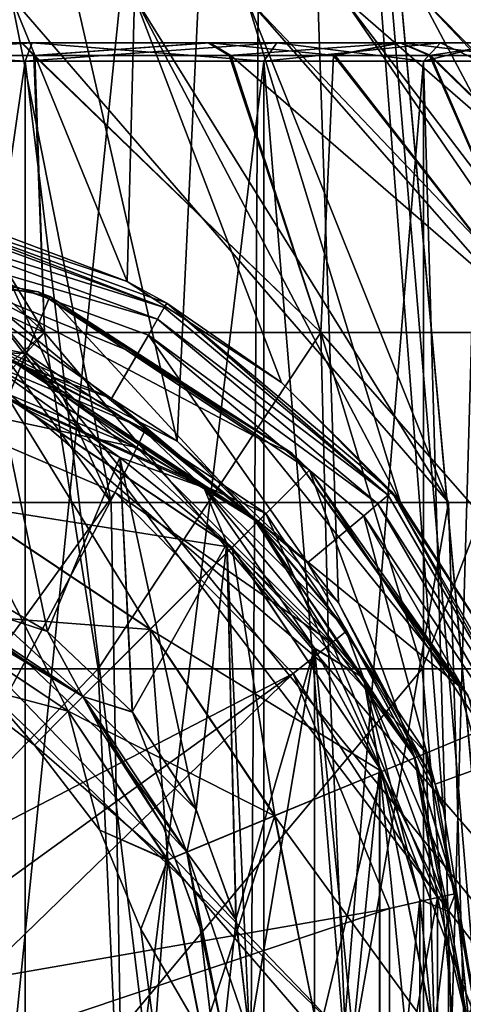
# Model space of a CAD drawing. Header units: metres. Extents: x -90 to 90, y -173 to 74.
# Tile 549 of 564: x 61.5 to 63.91, y 56.17 to 61.53. Entities that reach past the tile are written whole.
import ezdxf

# ---------------------------------------------------------------- set-up
doc = ezdxf.new("R2010")
doc.units = ezdxf.units.M
doc.layers.add('solid_509418_01', color=7, linetype='CONTINUOUS')

msp = doc.modelspace()

# ---------------------------------------------------------------- linework, layer by layer
at = {"layer": 'solid_509418_01'}
for points in [[(62.851261, 69.558487, -12.683466), (60, 41.5, -13), (60, 69.558502, -13)], [(61.237282, 59.803173, 12.940987), (62.355976, 59.232609, 12.784733), (60, 69.558502, 13)], [(62.851974, 69.558479, 12.683306), (60, 69.558502, 13), (62.355976, 59.232609, 12.784733)], [(62.660248, 41.5, -12.7249), (60, 41.5, -13), (62.851261, 69.558487, -12.683466)], [(62.851974, 69.558479, 12.683306), (62.355976, 59.232609, 12.784733), (63.234562, 58.353294, 12.591172)], [(65.412689, 41.5, -11.819594), (62.660248, 41.5, -12.7249), (62.851261, 69.558487, -12.683466)], [(65.412689, 41.5, -11.819594), (62.851261, 69.558487, -12.683466), (65.600479, 69.558502, -11.731777)], [(65.411346, 41.5, 11.820208), (65.601517, 69.558495, 11.731284), (62.851974, 69.558479, 12.683306)], [(62.851974, 69.558479, 12.683306), (63.802536, 57.240456, 12.43144), (64, 56, 12.369317)], [(65.411346, 41.5, 11.820208), (62.851974, 69.558479, 12.683306), (64, 56, 12.369317)], [(62.851974, 69.558479, 12.683306), (63.234562, 58.353294, 12.591172), (63.802536, 57.240456, 12.43144)], [(61.998901, 58.900002, -6.708532), (60, 61.650002, -4.25), (60, 58.900002, -7)], [(61.998901, 58.900002, -6.708532), (60.738007, 61.650002, -4.185433), (60, 61.650002, -4.25)], [(61.998901, 58.900002, -6.708532), (61.453587, 61.650002, -3.993694), (60.738007, 61.650002, -4.185433)], [(62.084793, 60.100445, 5.411918), (61.15163, 60.45351, 5.323345), (61.453587, 61.650002, 3.993694)], [(62.084793, 60.100445, 5.411918), (61.453587, 61.650002, 3.993694), (62.125, 61.650002, 3.680608)], [(63.831337, 58.900002, -5.8584), (62.125, 61.650002, -3.680608), (61.453587, 61.650002, -3.993694)], [(61.998901, 58.900002, -6.708532), (63.831337, 58.900002, -5.8584), (61.453587, 61.650002, -3.993694)], [(62.923492, 59.551506, 5.635367), (62.084793, 60.100445, 5.411918), (62.125, 61.650002, 3.680608)], [(63.570713, 58.900002, 6.020797), (62.125, 61.650002, 3.680608), (62.731846, 61.650002, 3.255689)], [(62.923492, 59.551506, 5.635367), (62.125, 61.650002, 3.680608), (63.570713, 58.900002, 6.020797)], [(63.831337, 58.900002, -5.8584), (62.731846, 61.650002, -3.255689), (62.125, 61.650002, -3.680608)], [(65.141319, 58.900002, 4.750459), (62.731846, 61.650002, 3.255689), (63.255688, 61.650002, 2.731847)], [(65.141319, 58.900002, 4.750459), (63.570713, 58.900002, 6.020797), (62.731846, 61.650002, 3.255689)], [(65.344719, 58.900002, -4.5204), (63.255688, 61.650002, -2.731847), (62.731846, 61.650002, -3.255689)], [(63.831337, 58.900002, -5.8584), (65.344719, 58.900002, -4.5204), (62.731846, 61.650002, -3.255689)], [(65.141319, 58.900002, 4.750459), (63.255688, 61.650002, 2.731847), (63.680607, 61.650002, 2.125)], [(66.413002, 58.900002, -2.805957), (63.680607, 61.650002, -2.125), (63.255688, 61.650002, -2.731847)], [(65.344719, 58.900002, -4.5204), (66.413002, 58.900002, -2.805957), (63.255688, 61.650002, -2.731847)], [(66.283768, 58.900002, 3.084518), (63.680607, 61.650002, 2.125), (63.993694, 61.650002, 1.453586)], [(66.283768, 58.900002, 3.084518), (65.141319, 58.900002, 4.750459), (63.680607, 61.650002, 2.125)], [(66.413002, 58.900002, -2.805957), (63.993694, 61.650002, -1.453586), (63.680607, 61.650002, -2.125)], [(61.514431, 61.400002, 3.990047), (61.568668, 61.400002, 3.787991), (60, 61.400002, 4.1)], [(60, 61.299999, 4), (60, 61.400002, 4.1), (61.568668, 61.400002, 3.787991)], [(60.684597, 61.400002, 4.212389), (61.514431, 61.400002, 3.990047), (60, 61.400002, 4.1)], [(60, 61.299999, 4), (61.568668, 61.400002, 3.787991), (61.530735, 61.299999, 3.695518)], [(60, 61.400002, -4.267611), (60, 61.400002, -4.1), (61.568668, 61.400002, -3.787991)], [(61.530735, 61.299999, -3.695518), (61.568668, 61.400002, -3.787991), (60, 61.400002, -4.1)], [(60.683041, 61.400002, -4.212642), (60, 61.400002, -4.267611), (61.568668, 61.400002, -3.787991)], [(61.530735, 61.299999, -3.695518), (60, 61.400002, -4.1), (60, 61.299999, -4)], [(61.509857, 61.400002, -3.991779), (60.713875, 61.330074, -4.402634), (60.683041, 61.400002, -4.212642)], [(61.509857, 61.400002, -3.991779), (60.683041, 61.400002, -4.212642), (61.568668, 61.400002, -3.787991)], [(60.684597, 61.400002, 4.212389), (60.715515, 61.330074, 4.402367), (61.514431, 61.400002, 3.990047)], [(61.509857, 61.400002, -3.991779), (61.577908, 61.330074, -4.171691), (60.713875, 61.330074, -4.402634)], [(61.514431, 61.400002, 3.990047), (60.715515, 61.330074, 4.402367), (61.582714, 61.330074, 4.16987)], [(62.525558, 61.400002, -3.439714), (61.577908, 61.330074, -4.171691), (61.509857, 61.400002, -3.991779)], [(62.525558, 61.400002, -3.439714), (61.509857, 61.400002, -3.991779), (61.568668, 61.400002, -3.787991)], [(61.514431, 61.400002, 3.990047), (61.582714, 61.330074, 4.16987), (62.533504, 61.400002, 3.433861)], [(61.514431, 61.400002, 3.990047), (62.533504, 61.400002, 3.433861), (61.568668, 61.400002, 3.787991)], [(61.530735, 61.299999, 3.695518), (61.568668, 61.400002, 3.787991), (62.899075, 61.400002, 2.899075)], [(61.530735, 61.299999, 3.695518), (62.899075, 61.400002, 2.899075), (62.828426, 61.299999, 2.828427)], [(62.828426, 61.299999, -2.828427), (61.568668, 61.400002, -3.787991), (61.530735, 61.299999, -3.695518)], [(62.533504, 61.400002, 3.433861), (62.899075, 61.400002, 2.899075), (61.568668, 61.400002, 3.787991)], [(62.525558, 61.400002, -3.439714), (61.568668, 61.400002, -3.787991), (62.899075, 61.400002, -2.899075)], [(62.828426, 61.299999, -2.828427), (62.899075, 61.400002, -2.899075), (61.568668, 61.400002, -3.787991)], [(62.525558, 61.400002, -3.439714), (62.639694, 61.330074, -3.595108), (61.577908, 61.330074, -4.171691)], [(62.533504, 61.400002, 3.433861), (61.582714, 61.330074, 4.16987), (62.648048, 61.330074, 3.58896)], [(63.567516, 61.400002, -2.342019), (62.639694, 61.330074, -3.595108), (62.525558, 61.400002, -3.439714)], [(63.567516, 61.400002, -2.342019), (62.525558, 61.400002, -3.439714), (62.899075, 61.400002, -2.899075)], [(62.533504, 61.400002, 3.433861), (62.648048, 61.330074, 3.58896), (63.215576, 61.330074, 3.090772)], [(62.533504, 61.400002, 3.433861), (63.215576, 61.330074, 3.090772), (63.575092, 61.400002, 2.330418)], [(62.533504, 61.400002, 3.433861), (63.575092, 61.400002, 2.330418), (62.899075, 61.400002, 2.899075)], [(63.567516, 61.400002, -2.342019), (63.206577, 61.330074, -3.100108), (62.639694, 61.330074, -3.595108)], [(62.828426, 61.299999, 2.828427), (62.899075, 61.400002, 2.899075), (63.787991, 61.400002, 1.568668)], [(62.828426, 61.299999, 2.828427), (63.787991, 61.400002, 1.568668), (63.695518, 61.299999, 1.530734)], [(63.695518, 61.299999, -1.530734), (62.899075, 61.400002, -2.899075), (62.828426, 61.299999, -2.828427)], [(63.575092, 61.400002, 2.330418), (63.787991, 61.400002, 1.568668), (62.899075, 61.400002, 2.899075)], [(63.567516, 61.400002, -2.342019), (62.899075, 61.400002, -2.899075), (63.787991, 61.400002, -1.568668)], [(63.695518, 61.299999, -1.530734), (63.787991, 61.400002, -1.568668), (62.899075, 61.400002, -2.899075)], [(63.567516, 61.400002, -2.342019), (63.72834, 61.330074, -2.447916), (63.206577, 61.330074, -3.100108)], [(63.575092, 61.400002, 2.330418), (63.215576, 61.330074, 3.090772), (63.736328, 61.330074, 2.435705)], [(64.187569, 61.400002, -0.822662), (63.72834, 61.330074, -2.447916), (63.567516, 61.400002, -2.342019)], [(64.187569, 61.400002, -0.822662), (63.567516, 61.400002, -2.342019), (63.787991, 61.400002, -1.568668)], [(63.575092, 61.400002, 2.330418), (63.736328, 61.330074, 2.435705), (64.136948, 61.330074, 1.666879)], [(63.575092, 61.400002, 2.330418), (64.136948, 61.330074, 1.666879), (64.190216, 61.400002, 0.809062)], [(63.575092, 61.400002, 2.330418), (64.190216, 61.400002, 0.809062), (63.787991, 61.400002, 1.568668)], [(63.695518, 61.299999, 1.530734), (63.787991, 61.400002, 1.568668), (64.099998, 61.400002)], [(63.695518, 61.299999, 1.530734), (64.099998, 61.400002), (64, 61.299999)], [(64, 61.299999), (63.787991, 61.400002, -1.568668), (63.695518, 61.299999, -1.530734)], [(64.187569, 61.400002, -0.822662), (64.131401, 61.330074, -1.680575), (63.72834, 61.330074, -2.447916)], [(64.190216, 61.400002, 0.809062), (64.099998, 61.400002), (63.787991, 61.400002, 1.568668)], [(64.187569, 61.400002, -0.822662), (63.787991, 61.400002, -1.568668), (64.099998, 61.400002)], [(64, 61.299999), (64.099998, 61.400002), (63.787991, 61.400002, -1.568668)], [(61.634945, 59.824348, 5.568108), (60.715515, 61.330074, 4.402367), (60, 61.330074, 4.460135)], [(60, 60.580929, 5.226623), (61.634945, 59.824348, 5.568108), (60, 61.330074, 4.460135)], [(61.634945, 59.824348, -5.568108), (60, 59.824348, -5.803178), (60.713875, 61.330074, -4.402634)], [(61.634945, 59.824348, -5.568108), (60.713875, 61.330074, -4.402634), (61.577908, 61.330074, -4.171691)], [(61.634945, 59.824348, 5.568108), (61.582714, 61.330074, 4.16987), (60.715515, 61.330074, 4.402367)], [(63.137436, 59.824348, -4.881944), (61.577908, 61.330074, -4.171691), (62.639694, 61.330074, -3.595108)], [(63.137436, 59.824348, -4.881944), (61.634945, 59.824348, -5.568108), (61.577908, 61.330074, -4.171691)], [(63.137436, 59.824348, 4.881944), (62.648048, 61.330074, 3.58896), (61.582714, 61.330074, 4.16987)], [(61.634945, 59.824348, 5.568108), (63.137436, 59.824348, 4.881944), (61.582714, 61.330074, 4.16987)], [(63.137436, 59.824348, -4.881944), (62.639694, 61.330074, -3.595108), (63.206577, 61.330074, -3.100108)], [(64.38575, 59.824348, 3.800273), (63.215576, 61.330074, 3.090772), (62.648048, 61.330074, 3.58896)], [(63.137436, 59.824348, 4.881944), (64.38575, 59.824348, 3.800273), (62.648048, 61.330074, 3.58896)], [(64.38575, 59.824348, -3.800273), (63.137436, 59.824348, -4.881944), (63.206577, 61.330074, -3.100108)], [(64.38575, 59.824348, -3.800273), (63.206577, 61.330074, -3.100108), (63.72834, 61.330074, -2.447916)], [(64.38575, 59.824348, 3.800273), (63.736328, 61.330074, 2.435705), (63.215576, 61.330074, 3.090772)], [(65.278755, 59.824348, -2.410727), (63.72834, 61.330074, -2.447916), (64.131401, 61.330074, -1.680575)], [(65.278755, 59.824348, -2.410727), (64.38575, 59.824348, -3.800273), (63.72834, 61.330074, -2.447916)], [(65.278755, 59.824348, 2.410727), (64.136948, 61.330074, 1.666879), (63.736328, 61.330074, 2.435705)], [(64.38575, 59.824348, 3.800273), (65.278755, 59.824348, 2.410727), (63.736328, 61.330074, 2.435705)], [(61.530735, 50.700001, -3.695518), (61.530735, 61.299999, -3.695518), (60, 61.299999, -4)], [(60, 50.700001, -4), (61.530735, 50.700001, -3.695518), (60, 61.299999, -4)], [(60, 50.700001, 4), (60, 61.299999, 4), (61.530735, 61.299999, 3.695518)], [(61.530735, 50.700001, 3.695518), (60, 50.700001, 4), (61.530735, 61.299999, 3.695518)], [(62.828426, 50.700001, -2.828427), (62.828426, 61.299999, -2.828427), (61.530735, 61.299999, -3.695518)], [(61.530735, 50.700001, -3.695518), (62.828426, 50.700001, -2.828427), (61.530735, 61.299999, -3.695518)], [(61.530735, 50.700001, 3.695518), (61.530735, 61.299999, 3.695518), (62.828426, 61.299999, 2.828427)], [(62.828426, 50.700001, 2.828427), (61.530735, 50.700001, 3.695518), (62.828426, 61.299999, 2.828427)], [(63.695518, 50.700001, -1.530734), (63.695518, 61.299999, -1.530734), (62.828426, 61.299999, -2.828427)], [(62.828426, 50.700001, -2.828427), (63.695518, 50.700001, -1.530734), (62.828426, 61.299999, -2.828427)], [(62.828426, 50.700001, 2.828427), (62.828426, 61.299999, 2.828427), (63.695518, 61.299999, 1.530734)], [(63.695518, 50.700001, 1.530734), (62.828426, 50.700001, 2.828427), (63.695518, 61.299999, 1.530734)], [(64, 50.700001), (64, 61.299999), (63.695518, 61.299999, -1.530734)], [(63.695518, 50.700001, -1.530734), (64, 50.700001), (63.695518, 61.299999, -1.530734)], [(63.695518, 50.700001, 1.530734), (64, 61.299999), (64, 50.700001)], [(63.695518, 50.700001, 1.530734), (63.695518, 61.299999, 1.530734), (64, 61.299999)], [(60, 60.580929, 5.226623), (60, 59.824348, 5.803178), (61.634945, 59.824348, 5.568108)], [(62.286602, 59.96051, 7.900002), (60.794128, 60.503727, 7.900002), (60.79882, 60.530109, 7.8)], [(60.79882, 60.530109, 7.8), (61.15163, 60.45351, 5.323345), (62.084793, 60.100445, 5.411918)], [(62.300117, 59.98365, 7.8), (60.79882, 60.530109, 7.8), (62.084793, 60.100445, 5.411918)], [(62.286602, 59.96051, 7.900002), (60.79882, 60.530109, 7.8), (62.300117, 59.98365, 7.8)], [(60.781399, 60.431541, 7.973259), (60.794128, 60.503727, 7.900002), (62.286602, 59.96051, 7.900002)], [(62.249954, 59.897034, 7.973259), (60.764755, 60.333004, 8), (60.781399, 60.431541, 7.973259)], [(62.249954, 59.897034, 7.973259), (60.781399, 60.431541, 7.973259), (62.286602, 59.96051, 7.900002)], [(61.25, 60.066586, 6.934354), (60, 60.349998, 7.1), (61.601883, 60.044312, 7.1)], [(61.664673, 60.018875, 8), (61.601883, 60.044312, 7.1), (60, 60.349998, 7.1)], [(61.664673, 60.018875, 8), (60, 60.349998, 7.1), (60, 60.349998, 8)], [(60, 60.349998, 8), (60, 59.950001, 8), (61.511723, 59.649265, 8)], [(61.664673, 60.018875, 8), (60, 60.349998, 8), (61.511723, 59.649265, 8)], [(60.764755, 60.333004, 8), (61.99942, 59.464218, 8), (60.695286, 59.938995, 8)], [(60.764755, 60.333004, 8), (62.200943, 59.809826, 8), (61.99942, 59.464218, 8)], [(62.249954, 59.897034, 7.973259), (62.200943, 59.809826, 8), (60.764755, 60.333004, 8)], [(62.300117, 59.98365, 7.8), (62.084793, 60.100445, 5.411918), (62.923492, 59.551506, 5.635367)], [(63.888424, 57.902931, 7.063776), (64.34156, 56.270809, 7.099362), (61.25, 60.066586, 6.934354)], [(64.349998, 56, 7.099988), (61.25, 60.066586, 6.934354), (64.34156, 56.270809, 7.099362)], [(62.072235, 59.732742, 6.960472), (61.25, 60.066586, 6.934354), (61.601883, 60.044312, 7.1)], [(62.804443, 59.245266, 6.994571), (61.25, 60.066586, 6.934354), (62.072235, 59.732742, 6.960472)], [(63.888424, 57.902931, 7.063776), (61.25, 60.066586, 6.934354), (62.804443, 59.245266, 6.994571)], [(61.25, 56, 7.1), (61.25, 60.066586, 6.934354), (64.349998, 56, 7.099988)], [(62.072235, 59.732742, 6.960472), (61.601883, 60.044312, 7.1), (62.97863, 59.170216, 7.1)], [(61.664673, 60.018875, 8), (62.97863, 59.170216, 7.1), (61.601883, 60.044312, 7.1)], [(61.536472, 59.709377, 9.7), (60, 59.754326, 9.070675), (60, 60.014999, 9.7)], [(61.437096, 59.469456, 10.328336), (61.536472, 59.709377, 9.7), (60, 60.014999, 9.7)], [(61.664673, 60.018875, 8), (61.511723, 59.649265, 8), (62.793171, 58.792946, 8)], [(63.075916, 59.075916, 8), (62.97863, 59.170216, 7.1), (61.664673, 60.018875, 8)], [(63.075916, 59.075916, 8), (61.664673, 60.018875, 8), (62.793171, 58.792946, 8)], [(63.503277, 58.939598, 7.900002), (62.286602, 59.96051, 7.900002), (62.300117, 59.98365, 7.8)], [(63.523933, 58.956669, 7.8), (62.300117, 59.98365, 7.8), (62.923492, 59.551506, 5.635367)], [(63.503277, 58.939598, 7.900002), (62.300117, 59.98365, 7.8), (63.523933, 58.956669, 7.8)], [(61.45512, 59.672211, 8.5), (61.511723, 59.649265, 8), (60, 59.950001, 8)], [(61.99942, 59.464218, 8), (61.237282, 59.803173, 12.940987), (60.695286, 59.938995, 8)], [(62.249954, 59.897034, 7.973259), (62.286602, 59.96051, 7.900002), (63.503277, 58.939598, 7.900002)], [(63.447128, 58.892483, 7.973259), (62.200943, 59.809826, 8), (62.249954, 59.897034, 7.973259)], [(63.447128, 58.892483, 7.973259), (62.249954, 59.897034, 7.973259), (63.503277, 58.939598, 7.900002)], [(60, 57.994358, -6.657705), (60, 59.824348, -5.803178), (61.634945, 59.824348, -5.568108)], [(61.92717, 57.994358, -6.37268), (60, 57.994358, -6.657705), (61.634945, 59.824348, -5.568108)], [(61.349998, 59.569233, 5.808663), (61.634945, 59.824348, 5.568108), (60, 59.824348, 5.803178)], [(61.349998, 59.569233, 5.808663), (63.183613, 57.994358, 5.84719), (61.634945, 59.824348, 5.568108)], [(61.92717, 57.994358, -6.37268), (61.634945, 59.824348, -5.568108), (63.137436, 59.824348, -4.881944)], [(63.183613, 57.994358, 5.84719), (63.137436, 59.824348, 4.881944), (61.634945, 59.824348, 5.568108)], [(61.92717, 57.994358, -6.37268), (63.137436, 59.824348, -4.881944), (63.689327, 57.994358, -5.542011)], [(63.689327, 57.994358, -5.542011), (63.137436, 59.824348, -4.881944), (64.38575, 59.824348, -3.800273)], [(64.739876, 57.994358, 4.675322), (64.38575, 59.824348, 3.800273), (63.137436, 59.824348, 4.881944)], [(64.739876, 57.994358, 4.675322), (63.137436, 59.824348, 4.881944), (63.183613, 57.994358, 5.84719)], [(63.689327, 57.994358, -5.542011), (64.38575, 59.824348, -3.800273), (65.135597, 57.994358, -4.236821)], [(62.136646, 59.198078, 12.356774), (60.75, 59.772343, 12.356757), (60.75, 59.498283, 12.535121)], [(62.136646, 59.198078, 12.356774), (61.49506, 59.656132, 12.051724), (60.75, 59.772343, 12.356757)], [(61.99942, 59.464218, 8), (62.355976, 59.232609, 12.784733), (61.237282, 59.803173, 12.940987)], [(62.200943, 59.809826, 8), (63.064522, 58.570683, 8), (61.99942, 59.464218, 8)], [(62.200943, 59.809826, 8), (63.371132, 58.827408, 8), (63.064522, 58.570683, 8)], [(63.447128, 58.892483, 7.973259), (63.371132, 58.827408, 8), (62.200943, 59.809826, 8)], [(61.536472, 59.709377, 9.7), (61.436718, 59.468544, 9.070675), (60, 59.754326, 9.070675)], [(61.536472, 59.709377, 9.7), (62.839035, 58.839035, 9.7), (61.436718, 59.468544, 9.070675)], [(61.437096, 59.469456, 10.328336), (62.655407, 58.655407, 10.328336), (61.536472, 59.709377, 9.7)], [(62.655407, 58.655407, 10.328336), (62.839035, 58.839035, 9.7), (61.536472, 59.709377, 9.7)], [(62.804443, 59.245266, 6.994571), (62.072235, 59.732742, 6.960472), (62.97863, 59.170216, 7.1)], [(61.330944, 59.656738, 10.758578), (61.45488, 59.672306, 10.9), (62.15443, 59.31073, 10.9)], [(61.330944, 59.656738, 8.641421), (62.501358, 58.981003, 8.641421), (61.45512, 59.672211, 8.5)], [(61.330944, 59.656738, 10.758578), (62.15443, 59.31073, 10.9), (62.501358, 58.981003, 10.758578)], [(61.330944, 59.656738, 10.758578), (62.501358, 58.981003, 10.758578), (61.381153, 59.486351, 10.7)], [(61.330944, 59.656738, 8.641421), (61.381454, 59.486233, 8.7), (62.045071, 59.143284, 8.7)], [(61.330944, 59.656738, 8.641421), (62.045071, 59.143284, 8.7), (62.501358, 58.981003, 8.641421)], [(61.49506, 59.656132, 12.051724), (62.15443, 59.31073, 10.9), (61.45488, 59.672306, 10.9)], [(61.45512, 59.672211, 8.5), (62.154396, 59.310749, 8.5), (61.511723, 59.649265, 8)], [(62.501358, 58.981003, 8.641421), (62.154396, 59.310749, 8.5), (61.45512, 59.672211, 8.5)], [(61.49506, 59.656132, 12.051724), (62.182083, 59.292568, 12.051724), (62.15443, 59.31073, 10.9)], [(62.136646, 59.198078, 12.356774), (62.182083, 59.292568, 12.051724), (61.49506, 59.656132, 12.051724)], [(62.766106, 58.819778, 8.5), (62.793171, 58.792946, 8), (61.511723, 59.649265, 8)], [(62.154396, 59.310749, 8.5), (62.766106, 58.819778, 8.5), (61.511723, 59.649265, 8)], [(61.349998, 59.569233, 5.808663), (61.349998, 57.9944, 6.519368), (63.183613, 57.994358, 5.84719)], [(63.523933, 58.956669, 7.8), (62.923492, 59.551506, 5.635367), (63.570713, 58.900002, 6.020797)], [(60.75, 57.200962, 12.928216), (62.019196, 58.953529, 12.535121), (60.75, 59.498283, 12.535121)], [(62.136646, 59.198078, 12.356774), (60.75, 59.498283, 12.535121), (62.019196, 58.953529, 12.535121)], [(61.381153, 59.486351, 10.7), (61.652748, 58.197823, 10.7), (61.099445, 58.520657, 10.7)], [(61.381454, 59.486233, 8.7), (61.09956, 58.520607, 8.7), (61.65271, 58.197853, 8.7)], [(61.436718, 59.468544, 9.070675), (62.654709, 58.654709, 9.070675), (61.195618, 58.886478, 8.81)], [(61.196152, 58.887768, 10.59), (62.210201, 58.210201, 10.59), (61.437096, 59.469456, 10.328336)], [(61.381153, 59.486351, 10.7), (62.045033, 59.143307, 10.7), (61.652748, 58.197823, 10.7)], [(62.501358, 58.981003, 10.758578), (62.045033, 59.143307, 10.7), (61.381153, 59.486351, 10.7)], [(62.045071, 59.143284, 8.7), (61.381454, 59.486233, 8.7), (61.65271, 58.197853, 8.7)], [(62.839035, 58.839035, 9.7), (62.654709, 58.654709, 9.070675), (61.436718, 59.468544, 9.070675)], [(62.210201, 58.210201, 10.59), (62.655407, 58.655407, 10.328336), (61.437096, 59.469456, 10.328336)], [(63.064522, 58.570683, 8), (62.355976, 59.232609, 12.784733), (61.99942, 59.464218, 8)], [(62.136646, 59.198078, 12.356774), (62.784702, 58.801418, 12.051724), (62.182083, 59.292568, 12.051724)], [(62.501358, 58.981003, 8.641421), (62.766106, 58.819778, 8.5), (62.154396, 59.310749, 8.5)], [(62.182083, 59.292568, 12.051724), (62.766228, 58.81966, 10.9), (62.15443, 59.31073, 10.9)], [(62.501358, 58.981003, 10.758578), (62.15443, 59.31073, 10.9), (62.766228, 58.81966, 10.9)], [(62.182083, 59.292568, 12.051724), (62.784702, 58.801418, 12.051724), (62.766228, 58.81966, 10.9)], [(63.064522, 58.570683, 8), (63.234562, 58.353294, 12.591172), (62.355976, 59.232609, 12.784733)], [(63.888424, 57.902931, 7.063776), (62.804443, 59.245266, 6.994571), (62.97863, 59.170216, 7.1)], [(63.197899, 58.136913, 12.356774), (62.136646, 59.198078, 12.356774), (62.019196, 58.953529, 12.535121)], [(63.197899, 58.136913, 12.356774), (62.784702, 58.801418, 12.051724), (62.136646, 59.198078, 12.356774)], [(62.045071, 59.143284, 8.7), (61.65271, 58.197853, 8.7), (62.113163, 57.759838, 8.7)], [(62.045033, 59.143307, 10.7), (62.112892, 57.76017, 10.7), (61.652748, 58.197823, 10.7)], [(62.045033, 59.143307, 10.7), (62.62603, 58.677017, 10.7), (62.112892, 57.76017, 10.7)], [(62.501358, 58.981003, 10.758578), (62.62603, 58.677017, 10.7), (62.045033, 59.143307, 10.7)], [(62.045071, 59.143284, 8.7), (62.113163, 57.759838, 8.7), (62.460392, 57.228268, 8.7)], [(62.625969, 58.677078, 8.7), (62.045071, 59.143284, 8.7), (62.460392, 57.228268, 8.7)], [(62.501358, 58.981003, 8.641421), (62.045071, 59.143284, 8.7), (62.625969, 58.677078, 8.7)], [(63.888424, 57.902931, 7.063776), (62.97863, 59.170216, 7.1), (63.936745, 57.850555, 7.1)], [(63.075916, 59.075916, 8), (63.936745, 57.850555, 7.1), (62.97863, 59.170216, 7.1)], [(63.075916, 59.075916, 8), (62.793171, 58.792946, 8), (63.649334, 57.511497, 8)], [(64.018875, 57.664673, 8), (63.936745, 57.850555, 7.1), (63.075916, 59.075916, 8)], [(64.018875, 57.664673, 8), (63.075916, 59.075916, 8), (63.649334, 57.511497, 8)], [(62.501358, 58.981003, 10.758578), (62.766228, 58.81966, 10.9), (63.268208, 58.218403, 10.9)], [(62.501358, 58.981003, 10.758578), (63.268208, 58.218403, 10.9), (63.370071, 57.945709, 10.758578)], [(62.501358, 58.981003, 10.758578), (63.370071, 57.945709, 10.758578), (62.62603, 58.677017, 10.7)], [(62.501358, 58.981003, 8.641421), (62.625969, 58.677078, 8.7), (63.102604, 58.106258, 8.7)], [(62.501358, 58.981003, 8.641421), (63.102604, 58.106258, 8.7), (63.370071, 57.945709, 8.641421)], [(62.501358, 58.981003, 8.641421), (63.370071, 57.945709, 8.641421), (62.766106, 58.819778, 8.5)], [(60.75, 57.200962, 12.928216), (60.9235, 56.900452, 12.940464), (62.019196, 58.953529, 12.535121)], [(60.9235, 56.900452, 12.940464), (62.987442, 57.968674, 12.535121), (62.019196, 58.953529, 12.535121)], [(63.197899, 58.136913, 12.356774), (62.019196, 58.953529, 12.535121), (62.987442, 57.968674, 12.535121)], [(63.447128, 58.892483, 7.973259), (63.503277, 58.939598, 7.900002), (64.297409, 57.564129, 7.900002)], [(64.297409, 57.564129, 7.900002), (63.503277, 58.939598, 7.900002), (63.523933, 58.956669, 7.8)], [(63.523933, 58.956669, 7.8), (63.570713, 58.900002, 6.020797), (64.120285, 58.045383, 5.658908)], [(64.32283, 57.572624, 7.8), (63.523933, 58.956669, 7.8), (64.120285, 58.045383, 5.658908)], [(64.297409, 57.564129, 7.900002), (63.523933, 58.956669, 7.8), (64.32283, 57.572624, 7.8)], [(62.163456, 49.400002, -6.657051), (60, 58.900002, -7), (60, 49.400002, -7)], [(61.998901, 58.900002, -6.708532), (60, 58.900002, -7), (62.163456, 49.400002, -6.657051)], [(61.195618, 58.886478, 8.81), (62.209213, 58.209213, 8.81), (60.954674, 58.30479, 9.071664)], [(60.955055, 58.305702, 10.329325), (61.764709, 57.764709, 10.329325), (61.196152, 58.887768, 10.59)], [(62.654709, 58.654709, 9.070675), (62.209213, 58.209213, 8.81), (61.195618, 58.886478, 8.81)], [(61.764709, 57.764709, 10.329325), (62.210201, 58.210201, 10.59), (61.196152, 58.887768, 10.59)], [(61.998901, 58.900002, -6.708532), (62.163456, 49.400002, -6.657051), (63.831337, 58.900002, -5.8584)], [(63.831337, 58.900002, -5.8584), (62.163456, 49.400002, -6.657051), (64.113754, 49.400002, -5.663538)], [(64.228531, 57.539059, 7.973259), (63.371132, 58.827408, 8), (63.447128, 58.892483, 7.973259)], [(64.228531, 57.539059, 7.973259), (63.447128, 58.892483, 7.973259), (64.297409, 57.564129, 7.900002)], [(64.120285, 58.045383, 5.658908), (63.570713, 58.900002, 6.020797), (65.141319, 58.900002, 4.750459)], [(63.831337, 58.900002, -5.8584), (64.113754, 49.400002, -5.663538), (65.344719, 58.900002, -4.5204)], [(62.839035, 58.839035, 9.7), (63.709377, 57.536472, 9.7), (62.654709, 58.654709, 9.070675)], [(62.655407, 58.655407, 10.328336), (63.469456, 57.437096, 10.328336), (62.839035, 58.839035, 9.7)], [(62.766106, 58.819778, 8.5), (63.268032, 58.218662, 8.5), (62.793171, 58.792946, 8)], [(63.370071, 57.945709, 8.641421), (63.268032, 58.218662, 8.5), (62.766106, 58.819778, 8.5)], [(62.784702, 58.801418, 12.051724), (63.268208, 58.218403, 10.9), (62.766228, 58.81966, 10.9)], [(62.784702, 58.801418, 12.051724), (63.279346, 58.201904, 12.051724), (63.268208, 58.218403, 10.9)], [(63.197899, 58.136913, 12.356774), (63.279346, 58.201904, 12.051724), (62.784702, 58.801418, 12.051724)], [(63.469456, 57.437096, 10.328336), (63.709377, 57.536472, 9.7), (62.839035, 58.839035, 9.7)], [(63.371132, 58.827408, 8), (63.758484, 57.368198, 8), (63.064522, 58.570683, 8)], [(63.371132, 58.827408, 8), (64.135056, 57.503483, 8), (63.758484, 57.368198, 8)], [(64.228531, 57.539059, 7.973259), (64.135056, 57.503483, 8), (63.371132, 58.827408, 8)], [(63.641899, 57.529404, 8.5), (63.649334, 57.511497, 8), (62.793171, 58.792946, 8)], [(63.268032, 58.218662, 8.5), (63.641899, 57.529404, 8.5), (62.793171, 58.792946, 8)], [(62.62603, 58.677017, 10.7), (62.459911, 57.229233, 10.7), (62.112892, 57.76017, 10.7)], [(62.654709, 58.654709, 9.070675), (63.468544, 57.436718, 9.070675), (62.209213, 58.209213, 8.81)], [(62.210201, 58.210201, 10.59), (62.887768, 57.196152, 10.59), (62.655407, 58.655407, 10.328336)], [(62.62603, 58.677017, 10.7), (62.676575, 56.631233, 10.7), (62.459911, 57.229233, 10.7)], [(62.625969, 58.677078, 8.7), (62.460392, 57.228268, 8.7), (62.676941, 56.629677, 8.7)], [(62.625969, 58.677078, 8.7), (62.676941, 56.629677, 8.7), (62.749969, 55.998207, 8.7)], [(63.102604, 58.106258, 8.7), (62.625969, 58.677078, 8.7), (62.749969, 55.998207, 8.7)], [(62.62603, 58.677017, 10.7), (63.10273, 58.106071, 10.7), (62.676575, 56.631233, 10.7)], [(63.370071, 57.945709, 10.758578), (63.10273, 58.106071, 10.7), (62.62603, 58.677017, 10.7)], [(63.709377, 57.536472, 9.7), (63.468544, 57.436718, 9.070675), (62.654709, 58.654709, 9.070675)], [(62.887768, 57.196152, 10.59), (63.469456, 57.437096, 10.328336), (62.655407, 58.655407, 10.328336)], [(63.758484, 57.368198, 8), (63.234562, 58.353294, 12.591172), (63.064522, 58.570683, 8)], [(60.99826, 58.410011, 10.641421), (61.099445, 58.520657, 10.7), (61.652748, 58.197823, 10.7)], [(60.99826, 58.410011, 8.758578), (61.844543, 57.844543, 8.758578), (61.09956, 58.520607, 8.7)], [(61.844543, 57.844543, 8.758578), (61.65271, 58.197853, 8.7), (61.09956, 58.520607, 8.7)], [(60.99826, 58.410011, 10.641421), (61.652748, 58.197823, 10.7), (61.844543, 57.844543, 10.641421)], [(60.99826, 58.410011, 10.641421), (61.844543, 57.844543, 10.641421), (61.01968, 58.337254, 10.5)], [(60.99826, 58.410011, 8.758578), (61.019875, 58.33717, 8.9), (61.532784, 58.03791, 8.9)], [(60.99826, 58.410011, 8.758578), (61.532784, 58.03791, 8.9), (61.844543, 57.844543, 8.758578)], [(61.019875, 58.33717, 8.9), (61.01968, 58.337254, 10.5), (61.532742, 58.037941, 10.5)], [(61.844543, 57.844543, 10.641421), (61.532742, 58.037941, 10.5), (61.01968, 58.337254, 10.5)], [(61.532784, 58.03791, 8.9), (61.019875, 58.33717, 8.9), (61.532742, 58.037941, 10.5)], [(63.758484, 57.368198, 8), (63.802536, 57.240456, 12.43144), (63.234562, 58.353294, 12.591172)], [(60.954674, 58.30479, 9.071664), (61.764011, 57.764011, 9.071664), (61.1175, 57.935566, 9.7)], [(62.209213, 58.209213, 8.81), (61.764011, 57.764011, 9.071664), (60.954674, 58.30479, 9.071664)], [(60.955055, 58.305702, 10.329325), (61.1175, 57.935566, 9.7), (61.580383, 57.580383, 9.7)], [(60.955055, 58.305702, 10.329325), (61.580383, 57.580383, 9.7), (61.764709, 57.764709, 10.329325)], [(62.209213, 58.209213, 8.81), (62.886478, 57.195618, 8.81), (61.764011, 57.764011, 9.071664)], [(61.764709, 57.764709, 10.329325), (62.305702, 56.955055, 10.329325), (62.210201, 58.210201, 10.59)], [(63.468544, 57.436718, 9.070675), (62.886478, 57.195618, 8.81), (62.209213, 58.209213, 8.81)], [(62.305702, 56.955055, 10.329325), (62.887768, 57.196152, 10.59), (62.210201, 58.210201, 10.59)], [(63.370071, 57.945709, 8.641421), (63.641899, 57.529404, 8.5), (63.268032, 58.218662, 8.5)], [(63.279346, 58.201904, 12.051724), (63.642082, 57.528965, 10.9), (63.268208, 58.218403, 10.9)], [(63.370071, 57.945709, 10.758578), (63.268208, 58.218403, 10.9), (63.642082, 57.528965, 10.9)], [(61.844543, 57.844543, 8.758578), (62.113163, 57.759838, 8.7), (61.65271, 58.197853, 8.7)], [(61.844543, 57.844543, 10.641421), (61.652748, 58.197823, 10.7), (62.112892, 57.76017, 10.7)], [(63.197899, 58.136913, 12.356774), (63.647041, 57.517101, 12.051724), (63.279346, 58.201904, 12.051724)], [(63.279346, 58.201904, 12.051724), (63.647041, 57.517101, 12.051724), (63.642082, 57.528965, 10.9)], [(63.10273, 58.106071, 10.7), (62.749969, 56.000362, 10.7), (62.676575, 56.631233, 10.7)], [(63.10273, 53.893932, 8.7), (63.102604, 58.106258, 8.7), (62.749969, 55.998207, 8.7)], [(63.10273, 58.106071, 10.7), (63.102085, 53.892982, 10.7), (62.749969, 56.000362, 10.7)], [(63.772251, 56.750389, 12.356774), (63.197899, 58.136913, 12.356774), (62.987442, 57.968674, 12.535121)], [(63.10273, 58.106071, 10.7), (63.457096, 54.547131, 10.7), (63.102085, 53.892982, 10.7)], [(63.10273, 53.893932, 8.7), (63.457394, 57.452168, 8.7), (63.102604, 58.106258, 8.7)], [(63.370071, 57.945709, 8.641421), (63.102604, 58.106258, 8.7), (63.457394, 57.452168, 8.7)], [(63.10273, 58.106071, 10.7), (63.457542, 57.451813, 10.7), (63.457096, 54.547131, 10.7)], [(63.370071, 57.945709, 10.758578), (63.457542, 57.451813, 10.7), (63.10273, 58.106071, 10.7)], [(63.772251, 56.750389, 12.356774), (63.647041, 57.517101, 12.051724), (63.197899, 58.136913, 12.356774)], [(61.92717, 57.994358, -6.37268), (62.01804, 55.995949, -6.650563), (60, 55.995949, -6.949999)], [(61.92717, 57.994358, -6.37268), (60, 55.995949, -6.949999), (60, 57.994358, -6.657705)], [(61.349998, 57.9944, 6.519368), (61.349998, 57.854523, 6.560544), (63.271538, 55.995949, 6.131845)], [(63.183613, 57.994358, 5.84719), (61.349998, 57.9944, 6.519368), (63.271538, 55.995949, 6.131845)], [(61.532784, 58.03791, 8.9), (61.532742, 58.037941, 10.5), (61.959305, 57.632061, 10.5)], [(61.844543, 57.844543, 10.641421), (61.959305, 57.632061, 10.5), (61.532742, 58.037941, 10.5)], [(61.959618, 57.631687, 8.9), (61.532784, 58.03791, 8.9), (61.959305, 57.632061, 10.5)], [(61.844543, 57.844543, 8.758578), (61.532784, 58.03791, 8.9), (61.959618, 57.631687, 8.9)], [(61.92717, 57.994358, -6.37268), (63.689327, 57.994358, -5.542011), (62.01804, 55.995949, -6.650563)], [(63.689327, 57.994358, -5.542011), (63.86219, 55.995949, -5.778059), (62.01804, 55.995949, -6.650563)], [(63.183613, 57.994358, 5.84719), (63.271538, 55.995949, 6.131845), (64.911064, 55.995949, 4.917717)], [(64.739876, 57.994358, 4.675322), (63.183613, 57.994358, 5.84719), (64.911064, 55.995949, 4.917717)], [(63.689327, 57.994358, -5.542011), (65.135597, 57.994358, -4.236821), (63.86219, 55.995949, -5.778059)], [(65.135597, 57.994358, -4.236821), (65.373543, 55.995949, -4.407669), (63.86219, 55.995949, -5.778059)], [(60.9235, 56.900452, 12.940464), (61.0965, 56.600803, 12.944057), (62.987442, 57.968674, 12.535121)], [(61.0965, 56.600803, 12.944057), (61.269382, 56.301365, 12.939084), (62.987442, 57.968674, 12.535121)], [(61.269382, 56.301365, 12.939084), (63.510506, 56.690533, 12.535121), (62.987442, 57.968674, 12.535121)], [(63.772251, 56.750389, 12.356774), (62.987442, 57.968674, 12.535121), (63.510506, 56.690533, 12.535121)], [(63.370071, 57.945709, 10.758578), (63.642082, 57.528965, 10.9), (63.872322, 56.779503, 10.9)], [(63.370071, 57.945709, 10.758578), (63.872322, 56.779503, 10.9), (63.832302, 56.675739, 10.758578)], [(63.370071, 57.945709, 10.758578), (63.832302, 56.675739, 10.758578), (63.457542, 57.451813, 10.7)], [(63.370071, 57.945709, 8.641421), (63.457394, 57.452168, 8.7), (63.676125, 56.740524, 8.7)], [(63.370071, 57.945709, 8.641421), (63.676125, 56.740524, 8.7), (63.832302, 56.675739, 8.641421)], [(63.370071, 57.945709, 8.641421), (63.832302, 56.675739, 8.641421), (63.641899, 57.529404, 8.5)], [(61.764011, 57.764011, 9.071664), (61.580383, 57.580383, 9.7), (61.1175, 57.935566, 9.7)], [(63.888424, 57.902931, 7.063776), (63.936745, 57.850555, 7.1), (64.34156, 56.270809, 7.099362)], [(61.349998, 57.854523, 6.560544), (61.349998, 55.99596, 6.817623), (63.271538, 55.995949, 6.131845)], [(61.844543, 57.844543, 10.641421), (62.112892, 57.76017, 10.7), (62.459911, 57.229233, 10.7)], [(61.844543, 57.844543, 10.641421), (62.459911, 57.229233, 10.7), (62.410011, 56.99826, 10.641421)], [(61.844543, 57.844543, 10.641421), (62.410011, 56.99826, 10.641421), (61.959305, 57.632061, 10.5)], [(61.844543, 57.844543, 8.758578), (61.959618, 57.631687, 8.9), (62.281578, 57.138817, 8.9)], [(61.844543, 57.844543, 8.758578), (62.281578, 57.138817, 8.9), (62.410011, 56.99826, 8.758578)], [(61.844543, 57.844543, 8.758578), (62.410011, 56.99826, 8.758578), (62.113163, 57.759838, 8.7)], [(61.764709, 57.764709, 10.329325), (61.580383, 57.580383, 9.7), (61.935566, 57.1175, 9.7)], [(61.764011, 57.764011, 9.071664), (62.30479, 56.954674, 9.071664), (61.580383, 57.580383, 9.7)], [(62.886478, 57.195618, 8.81), (62.30479, 56.954674, 9.071664), (61.764011, 57.764011, 9.071664)], [(61.764709, 57.764709, 10.329325), (61.935566, 57.1175, 9.7), (62.305702, 56.955055, 10.329325)], [(62.410011, 56.99826, 8.758578), (62.460392, 57.228268, 8.7), (62.113163, 57.759838, 8.7)], [(61.959618, 57.631687, 8.9), (61.959305, 57.632061, 10.5), (62.281094, 57.139786, 10.5)], [(62.410011, 56.99826, 10.641421), (62.281094, 57.139786, 10.5), (61.959305, 57.632061, 10.5)], [(62.281578, 57.138817, 8.9), (61.959618, 57.631687, 8.9), (62.281094, 57.139786, 10.5)], [(64.018875, 57.664673, 8), (63.649334, 57.511497, 8), (63.949966, 56, 8)], [(62.30479, 56.954674, 9.071664), (61.935566, 57.1175, 9.7), (61.580383, 57.580383, 9.7)], [(63.709377, 57.536472, 9.7), (64.014999, 56, 9.7), (63.468544, 57.436718, 9.070675)], [(63.469456, 57.437096, 10.328336), (63.755314, 56, 10.328336), (63.709377, 57.536472, 9.7)], [(63.641899, 57.529404, 8.5), (63.872196, 56.780117, 8.5), (63.649334, 57.511497, 8)], [(63.832302, 56.675739, 8.641421), (63.872196, 56.780117, 8.5), (63.641899, 57.529404, 8.5)], [(63.647041, 57.517101, 12.051724), (63.872322, 56.779503, 10.9), (63.642082, 57.528965, 10.9)], [(63.647041, 57.517101, 12.051724), (63.87352, 56.773533, 12.051724), (63.872322, 56.779503, 10.9)], [(63.772251, 56.750389, 12.356774), (63.87352, 56.773533, 12.051724), (63.647041, 57.517101, 12.051724)], [(63.950001, 56.00013, 8.5), (63.949966, 56, 8), (63.649334, 57.511497, 8)], [(63.872196, 56.780117, 8.5), (63.950001, 56.00013, 8.5), (63.649334, 57.511497, 8)], [(63.755314, 56, 10.328336), (64.014999, 56, 9.7), (63.709377, 57.536472, 9.7)], [(64.135056, 57.503483, 8), (64, 56, 8), (63.758484, 57.368198, 8)], [(63.468544, 57.436718, 9.070675), (63.754326, 56, 9.070675), (62.886478, 57.195618, 8.81)], [(62.887768, 57.196152, 10.59), (63.125698, 56, 10.59), (63.469456, 57.437096, 10.328336)], [(63.10273, 53.893932, 8.7), (63.457481, 54.548046, 8.7), (63.457394, 57.452168, 8.7)], [(63.125698, 56, 10.59), (63.755314, 56, 10.328336), (63.469456, 57.437096, 10.328336)], [(63.457542, 57.451813, 10.7), (63.676003, 55.258881, 10.7), (63.457096, 54.547131, 10.7)], [(63.457481, 54.548046, 8.7), (63.676125, 56.740524, 8.7), (63.457394, 57.452168, 8.7)], [(63.457542, 57.451813, 10.7), (63.676228, 56.739998, 10.7), (63.676003, 55.258881, 10.7)], [(63.832302, 56.675739, 10.758578), (63.676228, 56.739998, 10.7), (63.457542, 57.451813, 10.7)], [(64.014999, 56, 9.7), (63.754326, 56, 9.070675), (63.468544, 57.436718, 9.070675)], [(63.758484, 57.368198, 8), (64, 56, 8), (63.802536, 57.240456, 12.43144)], [(62.886478, 57.195618, 8.81), (63.124302, 56, 8.81), (62.30479, 56.954674, 9.071664)], [(62.305702, 56.955055, 10.329325), (62.495674, 56, 10.329325), (62.887768, 57.196152, 10.59)], [(62.410011, 56.99826, 10.641421), (62.459911, 57.229233, 10.7), (62.676575, 56.631233, 10.7)], [(62.410011, 56.99826, 8.758578), (62.676941, 56.629677, 8.7), (62.460392, 57.228268, 8.7)], [(62.495674, 56, 10.329325), (63.125698, 56, 10.59), (62.887768, 57.196152, 10.59)], [(63.754326, 56, 9.070675), (63.124302, 56, 8.81), (62.886478, 57.195618, 8.81)], [(64, 56, 8), (64, 56, 12.369317), (63.802536, 57.240456, 12.43144)], [(62.281578, 57.138817, 8.9), (62.281094, 57.139786, 10.5), (62.481922, 56.585293, 10.5)], [(62.410011, 56.99826, 10.641421), (62.481922, 56.585293, 10.5), (62.281094, 57.139786, 10.5)], [(62.482281, 56.583771, 8.9), (62.281578, 57.138817, 8.9), (62.481922, 56.585293, 10.5)], [(62.410011, 56.99826, 8.758578), (62.281578, 57.138817, 8.9), (62.482281, 56.583771, 8.9)], [(62.30479, 56.954674, 9.071664), (62.158844, 56.578461, 9.7), (61.935566, 57.1175, 9.7)], [(62.305702, 56.955055, 10.329325), (61.935566, 57.1175, 9.7), (62.158844, 56.578461, 9.7)], [(62.410011, 56.99826, 10.641421), (62.676575, 56.631233, 10.7), (62.749969, 56.000362, 10.7)], [(62.410011, 56.99826, 10.641421), (62.749969, 56.000362, 10.7), (62.608578, 56, 10.641421)], [(62.410011, 56.99826, 10.641421), (62.608578, 56, 10.641421), (62.481922, 56.585293, 10.5)], [(62.410011, 56.99826, 8.758578), (62.482281, 56.583771, 8.9), (62.608578, 56, 8.758578)], [(62.410011, 56.99826, 8.758578), (62.608578, 56, 8.758578), (62.676941, 56.629677, 8.7)], [(62.305702, 56.955055, 10.329325), (62.158844, 56.578461, 9.7), (62.235001, 56, 9.7)], [(62.30479, 56.954674, 9.071664), (62.494686, 56, 9.071664), (62.158844, 56.578461, 9.7)], [(62.305702, 56.955055, 10.329325), (62.235001, 56, 9.7), (62.495674, 56, 10.329325)], [(63.124302, 56, 8.81), (62.494686, 56, 9.071664), (62.30479, 56.954674, 9.071664)], [(63.772251, 56.750389, 12.356774), (63.950001, 56.000069, 12.051724), (63.87352, 56.773533, 12.051724)], [(63.832302, 56.675739, 8.641421), (63.950001, 56.00013, 8.5), (63.872196, 56.780117, 8.5)], [(63.832302, 56.675739, 10.758578), (63.872322, 56.779503, 10.9), (63.950001, 55.999352, 10.9)], [(63.950001, 56.000069, 12.051724), (63.950001, 55.999352, 10.9), (63.872322, 56.779503, 10.9)], [(63.87352, 56.773533, 12.051724), (63.950001, 56.000069, 12.051724), (63.872322, 56.779503, 10.9)], [(63.457481, 54.548046, 8.7), (63.67617, 55.259701, 8.7), (63.676125, 56.740524, 8.7)], [(63.772251, 56.750389, 12.356774), (63.510506, 56.690533, 12.535121), (63.510529, 55.309582, 12.535121)], [(63.772251, 55.249611, 12.356774), (63.772251, 56.750389, 12.356774), (63.510529, 55.309582, 12.535121)], [(63.676228, 56.739998, 10.7), (63.75, 55.999428, 10.7), (63.676003, 55.258881, 10.7)], [(63.67617, 55.259701, 8.7), (63.75, 56.000114, 8.7), (63.676125, 56.740524, 8.7)], [(63.832302, 56.675739, 8.641421), (63.676125, 56.740524, 8.7), (63.75, 56.000114, 8.7)], [(63.832302, 56.675739, 10.758578), (63.75, 55.999428, 10.7), (63.676228, 56.739998, 10.7)], [(63.772251, 55.249611, 12.356774), (63.950001, 56.000069, 12.051724), (63.772251, 56.750389, 12.356774)], [(61.269382, 56.301365, 12.939084), (61.443375, 56, 12.925397), (63.510506, 56.690533, 12.535121)], [(61.443375, 56, 12.925397), (63.510529, 55.309582, 12.535121), (63.510506, 56.690533, 12.535121)], [(63.832302, 56.675739, 10.758578), (63.832302, 55.324261, 10.758578), (63.75, 55.999428, 10.7)], [(63.832302, 56.675739, 8.641421), (63.75, 56.000114, 8.7), (63.832302, 55.324261, 8.641421)], [(63.832302, 56.675739, 10.758578), (63.950001, 55.999352, 10.9), (63.832302, 55.324261, 10.758578)], [(63.832302, 56.675739, 8.641421), (63.832302, 55.324261, 8.641421), (63.950001, 56.00013, 8.5)], [(62.608578, 56, 8.758578), (62.749969, 55.998207, 8.7), (62.676941, 56.629677, 8.7)], [(62.494686, 56, 9.071664), (62.235001, 56, 9.7), (62.158844, 56.578461, 9.7)], [(62.482281, 56.583771, 8.9), (62.481922, 56.585293, 10.5), (62.549999, 56.000351, 10.5)], [(62.608578, 56, 10.641421), (62.549999, 56.000351, 10.5), (62.481922, 56.585293, 10.5)], [(62.549999, 55.998276, 8.9), (62.482281, 56.583771, 8.9), (62.549999, 56.000351, 10.5)], [(62.608578, 56, 8.758578), (62.482281, 56.583771, 8.9), (62.549999, 55.998276, 8.9)]]:
    msp.add_3dface(points, dxfattribs=at)

doc.saveas('drawing.dxf')
